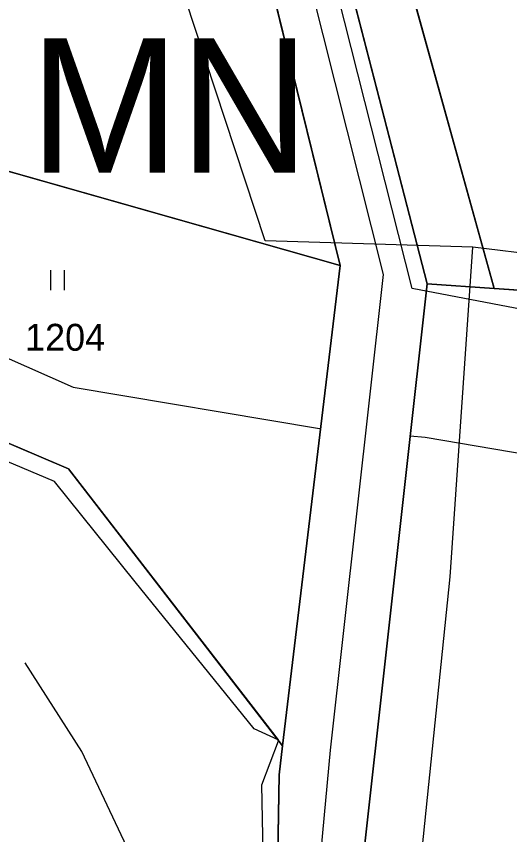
# Model space of a CAD drawing. Extents: x -706130 to -698555, y -971544 to -967260.
# Drawn here: x -704805.1 to -704768.4, y -968682.8 to -968621.9 of the extents above; entities that cross this region are included whole.
import ezdxf

# ---------------------------------------------------------------- set-up
doc = ezdxf.new("R2010")
doc.units = 0
for name, color, linetype in [('BPEJ hranice S', 7, 'Continuous'), ('BPEJ I-II trida ochrany S', 7, 'Continuous'), ('CHKO_Luzicke hory zonace S', 7, 'Continuous'), ('Kanalizace_Polesí N NEZAPINAT', 7, 'Continuous'), ('KN_Hranice_parcel', 7, 'Continuous'), ('KN_Parcelni cisla', 7, 'Continuous'), ('KN_Polygon parcely', 7, 'Continuous'), ('KN_POZEMKY_10_LESNI POZEMEK', 7, 'Continuous'), ('KN_POZEMKY_11_VODNI_PLOCHA', 7, 'Continuous'), ('KN_POZEMKY_14_OSTATNI PLOCHA', 7, 'Continuous'), ('KN_POZEMKY_7_TTP', 7, 'Continuous'), ('KN_VYUZITI_11_vodni plocha_zamokrena plocha', 7, 'Continuous'), ('KN_VYUZITI_17_ostatni plocha_ostatni komunikace', 7, 'Continuous'), ('KN_Značky kultur', 7, 'Continuous'), ('Komunikace mistni obsluzne - osy S', 7, 'Continuous'), ('Plochy lesní všeobecné S', 7, 'Continuous'), ('Plochy přírodní - lesní S', 7, 'Continuous'), ('Plochy smíšené nezastavěného území všeobecné S', 7, 'Continuous'), ('Plochy verejnych prostranstvi - vyznamne MOK S', 7, 'Continuous'), ('Plochy vodní a vodnich toku_linie pozemni tok S', 7, 'Continuous'), ('Regulační bloky v krajině S', 7, 'Continuous'), ('Regulační bloky zastavěné S', 7, 'Continuous'), ('Regulační kódy v krajině S', 7, 'Continuous'), ('Trasy cykloturistické S', 7, 'Continuous'), ('Vodovodní řady - rozváděcí S', 7, 'Continuous'), ('VÝŠKOPIS_vrstevnice hlavní', 7, 'Continuous')]:
    doc.layers.add(name, color=color, linetype=linetype)

msp = doc.modelspace()

# ---------------------------------------------------------------- linework, layer by layer
at = {"layer": 'BPEJ hranice S'}
for points in [[(-704786.731, -968685.41), (-704786.843, -968679.094), (-704785.6, -968675.814), (-704785.646, -968675.754), (-704787.43, -968674.924), (-704796.254, -968663.992), (-704802.27, -968656.539), (-704831.721, -968644.091), (-704832.902, -968643.054), (-704832.597, -968642.202), (-704832.72, -968642.15), (-704831.503, -968638.905), (-704830.662, -968636.661), (-704829.457, -968633.45), (-704826.01, -968624.26), (-704822.17, -968595.59)], [(-704780.13, -968604.13), (-704769.57, -968642.18), (-704774.57, -968641.82), (-704779.23, -968683.71)]]:
    msp.add_lwpolyline(points, dxfattribs=at)
at = {"layer": 'BPEJ I-II trida ochrany S'}
for p, q in [((-704784.04, -968605.06), (-704774.57, -968641.82)), ((-704781.03, -968640.45), (-704789.53, -968605.81)), ((-704785.31, -968676.19), (-704781.03, -968640.45)), ((-704832.597, -968642.202), (-704801.21, -968655.58)), ((-704801.21, -968655.58), (-704785.647, -968675.754)), ((-704785.6, -968675.814), (-704785.31, -968676.19))]:
    msp.add_line(p, q, dxfattribs=at)
for points in [[(-704774.57, -968641.82), (-704769.57, -968642.18), (-704780.13, -968604.13), (-704788.07, -968583.65), (-704794.453, -968578.293), (-704794.453, -968578.293)], [(-704785.647, -968675.754), (-704785.646, -968675.754), (-704785.6, -968675.814), (-704785.6, -968675.814)]]:
    msp.add_lwpolyline(points, dxfattribs=at)
at = {"layer": 'CHKO_Luzicke hory zonace S'}
msp.add_lwpolyline([(-704862.68, -968548), (-704858.29, -968608.69), (-704842.48, -968625.1), (-704832.72, -968642.15), (-704801.21, -968655.58), (-704785.31, -968676.19), (-704785.57, -968678.34), (-704785.67, -968684.28), (-704799.97, -968699.53), (-704803.24, -968701.91), (-704845.74, -968732.69), (-704842.03, -968759.03), (-704844.58, -968783.4), (-704867.44, -968893.25), (-704851.57, -968935.75)], dxfattribs=at)
at = {"layer": 'Kanalizace_Polesí N NEZAPINAT'}
msp.add_lwpolyline([(-704466.95, -968836.87), (-704536.666, -968831.913), (-704567.948, -968808.052), (-704625.202, -968761.161), (-704633.573, -968757.267), (-704656.291, -968736.932), (-704713.416, -968668.102), (-704733.104, -968652.716), (-704746.849, -968647.667), (-704775.665, -968642.159), (-704784.737, -968606.276), (-704807.406, -968567.749), (-704814.685, -968557.607), (-704815.957, -968543.264), (-704809.723, -968525.026)], dxfattribs=at)
at = {"layer": 'KN_Hranice_parcel'}
for p, q in [((-704785.31, -968676.19), (-704781.03, -968640.45)), ((-704774.57, -968641.82), (-704779.23, -968683.71)), ((-704774.57, -968641.82), (-704769.57, -968642.18))]:
    msp.add_line(p, q, dxfattribs=at)
for points in [[(-704781.03, -968640.45), (-704789.53, -968605.81), (-704806.01, -968574.61), (-704818.54, -968560.11)], [(-704819.22, -968566.79), (-704821.19, -968629.05), (-704781.03, -968640.45)], [(-704801.26, -968572.58), (-704784.04, -968605.06), (-704774.57, -968641.82)], [(-704769.57, -968642.18), (-704780.13, -968604.13), (-704788.07, -968583.65)], [(-704832.72, -968642.15), (-704801.21, -968655.58), (-704785.31, -968676.19)], [(-704769.57, -968642.18), (-704753, -968643.3), (-704735.44, -968650.43)], [(-704785.67, -968684.28), (-704785.57, -968678.34), (-704785.31, -968676.19)]]:
    msp.add_lwpolyline(points, dxfattribs=at)
at = {"layer": 'KN_Polygon parcely'}
for points in [[(-704789.53, -968605.81), (-704806.01, -968574.61), (-704818.54, -968560.11), (-704819.22, -968566.79), (-704821.19, -968629.05), (-704781.03, -968640.45)], [(-704826.01, -968624.26), (-704832.72, -968642.15), (-704801.21, -968655.58), (-704785.31, -968676.19), (-704781.03, -968640.45), (-704821.19, -968629.05), (-704819.22, -968566.79), (-704822.17, -968595.59)], [(-704774.57, -968641.82), (-704769.57, -968642.18), (-704780.13, -968604.13), (-704788.07, -968583.65), (-704801.26, -968572.58), (-704784.04, -968605.06)], [(-704788.07, -968583.65), (-704780.13, -968604.13), (-704769.57, -968642.18), (-704753, -968643.3), (-704735.44, -968650.43), (-704749.59, -968624.57), (-704765.59, -968597.96)], [(-704785.67, -968684.28), (-704785.57, -968678.34), (-704785.31, -968676.19), (-704801.21, -968655.58), (-704832.72, -968642.15), (-704857.92, -968671.12), (-704867.24, -968699.86), (-704877.6, -968761.1), (-704886.1, -968825.16), (-704885.82, -968841.68), (-704867.44, -968893.25), (-704844.58, -968783.4), (-704842.03, -968759.03), (-704845.74, -968732.69), (-704803.24, -968701.91), (-704799.97, -968699.53)], [(-704734.01, -968653.04), (-704735.44, -968650.43), (-704753, -968643.3), (-704769.57, -968642.18), (-704774.57, -968641.82), (-704779.23, -968683.71), (-704758.13, -968683.19), (-704723.7, -968696.64), (-704705.41, -968723.3), (-704691.41, -968744.58), (-704657.62, -968808.95), (-704622.77, -968866.56), (-704623.52, -968876.14), (-704613.52, -968870.91), (-704600.29, -968871.13), (-704601.97, -968841.18), (-704619.72, -968796.37), (-704623.88, -968788.82), (-704636.35, -968766.2), (-704657.77, -968738.66), (-704678.2, -968716.03), (-704691, -968700.67), (-704715.29, -968669.22)]]:
    msp.add_lwpolyline(points, close=True, dxfattribs=at)
msp.add_lwpolyline([(-704779.23, -968683.71), (-704774.57, -968641.82), (-704784.04, -968605.06), (-704801.26, -968572.58), (-704807.65, -968564.66), (-704811.29, -968560.14), (-704818.54, -968560.11), (-704806.01, -968574.61), (-704789.53, -968605.81), (-704781.03, -968640.45), (-704785.31, -968676.19), (-704785.57, -968678.34), (-704785.67, -968684.28)], dxfattribs=at)
at = {"layer": 'KN_POZEMKY_10_LESNI POZEMEK'}
for p, q in [((-704769.57, -968642.18), (-704780.13, -968604.13)), ((-704832.72, -968642.15), (-704801.21, -968655.58)), ((-704753, -968643.3), (-704769.57, -968642.18)), ((-704801.21, -968655.58), (-704785.31, -968676.19)), ((-704785.31, -968676.19), (-704785.57, -968678.34)), ((-704785.57, -968678.34), (-704785.67, -968684.28))]:
    msp.add_line(p, q, dxfattribs=at)
at = {"layer": 'KN_POZEMKY_11_VODNI_PLOCHA'}
for p, q in [((-704779.23, -968683.71), (-704774.57, -968641.82)), ((-704774.57, -968641.82), (-704769.57, -968642.18)), ((-704769.57, -968642.18), (-704753, -968643.3))]:
    msp.add_line(p, q, dxfattribs=at)
at = {"layer": 'KN_POZEMKY_14_OSTATNI PLOCHA'}
for p, q in [((-704784.04, -968605.06), (-704774.57, -968641.82)), ((-704781.03, -968640.45), (-704789.53, -968605.81)), ((-704785.31, -968676.19), (-704781.03, -968640.45)), ((-704774.57, -968641.82), (-704779.23, -968683.71)), ((-704785.57, -968678.34), (-704785.31, -968676.19)), ((-704785.67, -968684.28), (-704785.57, -968678.34))]:
    msp.add_line(p, q, dxfattribs=at)
at = {"layer": 'KN_POZEMKY_7_TTP'}
for p, q in [((-704780.13, -968604.13), (-704769.57, -968642.18)), ((-704774.57, -968641.82), (-704784.04, -968605.06)), ((-704789.53, -968605.81), (-704781.03, -968640.45)), ((-704821.19, -968629.05), (-704781.03, -968640.45)), ((-704781.03, -968640.45), (-704821.19, -968629.05)), ((-704781.03, -968640.45), (-704785.31, -968676.19)), ((-704801.21, -968655.58), (-704832.72, -968642.15)), ((-704769.57, -968642.18), (-704774.57, -968641.82)), ((-704785.31, -968676.19), (-704801.21, -968655.58))]:
    msp.add_line(p, q, dxfattribs=at)
at = {"layer": 'KN_VYUZITI_11_vodni plocha_zamokrena plocha'}
for p, q in [((-704779.23, -968683.71), (-704774.57, -968641.82)), ((-704774.57, -968641.82), (-704769.57, -968642.18)), ((-704769.57, -968642.18), (-704753, -968643.3))]:
    msp.add_line(p, q, dxfattribs=at)
at = {"layer": 'KN_VYUZITI_17_ostatni plocha_ostatni komunikace'}
for p, q in [((-704784.04, -968605.06), (-704774.57, -968641.82)), ((-704781.03, -968640.45), (-704789.53, -968605.81)), ((-704785.31, -968676.19), (-704781.03, -968640.45)), ((-704774.57, -968641.82), (-704779.23, -968683.71)), ((-704785.57, -968678.34), (-704785.31, -968676.19)), ((-704785.67, -968684.28), (-704785.57, -968678.34))]:
    msp.add_line(p, q, dxfattribs=at)
at = {"layer": 'KN_Značky kultur'}
for p, q in [((-704802.531, -968642.3), (-704802.531, -968640.8)), ((-704801.53, -968642.3), (-704801.53, -968640.8))]:
    msp.add_line(p, q, dxfattribs=at)
at = {"layer": 'Komunikace mistni obsluzne - osy S'}
msp.add_lwpolyline([(-704634.015, -969121.815), (-704627.207, -969068.805), (-704623.065, -969022.66), (-704634.575, -968998.39), (-704657.334, -968982.743), (-704670.62, -968971.855), (-704715.83, -968927.015), (-704740.84, -968895.135), (-704755.375, -968864.765), (-704760.405, -968830.12), (-704761.77, -968785.42), (-704765.809, -968765.741), (-704781.16, -968713.315), (-704782.45, -968683.995), (-704781.758, -968676.505), (-704777.8, -968641.135), (-704786.785, -968605.435), (-704803.694, -968573.493), (-704814.915, -968560.125)], dxfattribs=at)
at = {"layer": 'Plochy lesní všeobecné S'}
for p, q in [((-704780.13, -968604.13), (-704769.57, -968642.18)), ((-704769.57, -968642.18), (-704753, -968643.3))]:
    msp.add_line(p, q, dxfattribs=at)
at = {"layer": 'Plochy přírodní - lesní S'}
for p, q in [((-704801.21, -968655.58), (-704832.72, -968642.15)), ((-704785.31, -968676.19), (-704801.21, -968655.58)), ((-704785.57, -968678.34), (-704785.31, -968676.19)), ((-704785.67, -968684.28), (-704785.57, -968678.34))]:
    msp.add_line(p, q, dxfattribs=at)
at = {"layer": 'Plochy smíšené nezastavěného území všeobecné S'}
for p, q in [((-704769.57, -968642.18), (-704780.13, -968604.13)), ((-704784.04, -968605.06), (-704774.57, -968641.82)), ((-704832.72, -968642.15), (-704801.21, -968655.58)), ((-704774.57, -968641.82), (-704779.23, -968683.71)), ((-704753, -968643.3), (-704769.57, -968642.18)), ((-704801.21, -968655.58), (-704785.31, -968676.19))]:
    msp.add_line(p, q, dxfattribs=at)
msp.add_lwpolyline([(-704785.31, -968676.19), (-704781.03, -968640.45), (-704789.53, -968605.81), (-704806.01, -968574.61), (-704818.54, -968560.11)], dxfattribs=at)
at = {"layer": 'Plochy verejnych prostranstvi - vyznamne MOK S'}
msp.add_lwpolyline([(-704779.23, -968683.71), (-704774.57, -968641.82), (-704784.04, -968605.06), (-704801.26, -968572.58), (-704807.65, -968564.66), (-704811.29, -968560.14), (-704818.54, -968560.11), (-704806.01, -968574.61), (-704789.53, -968605.81), (-704781.03, -968640.45), (-704785.31, -968676.19), (-704785.57, -968678.34), (-704785.67, -968684.28)], dxfattribs=at)
at = {"layer": 'Plochy vodní a vodnich toku_linie pozemni tok S'}
for points in [[(-704801.304, -968492.639), (-704804.502, -968493.786), (-704819.293, -968502.38), (-704827.552, -968511.738), (-704835.707, -968528.544), (-704842.291, -968554.435), (-704840.958, -968581.171), (-704837.281, -968607.908), (-704830.601, -968628.295), (-704819.746, -968641.162), (-704800.875, -968649.517), (-704782.576, -968652.596), (-704782.485, -968652.604)], [(-704775.829, -968653.14), (-704774.721, -968653.229), (-704758.242, -968656.034), (-704744.912, -968661.417), (-704707.796, -968700.31), (-704674.249, -968741.56)]]:
    msp.add_lwpolyline(points, dxfattribs=at)
at = {"layer": 'Regulační bloky v krajině S'}
for p, q in [((-704780.13, -968604.13), (-704769.57, -968642.18)), ((-704769.57, -968642.18), (-704780.13, -968604.13)), ((-704784.04, -968605.06), (-704774.57, -968641.82)), ((-704832.72, -968642.15), (-704801.21, -968655.58)), ((-704801.21, -968655.58), (-704832.72, -968642.15)), ((-704774.57, -968641.82), (-704779.23, -968683.71)), ((-704769.57, -968642.18), (-704753, -968643.3)), ((-704753, -968643.3), (-704769.57, -968642.18)), ((-704801.21, -968655.58), (-704785.31, -968676.19)), ((-704785.31, -968676.19), (-704801.21, -968655.58)), ((-704785.57, -968678.34), (-704785.31, -968676.19)), ((-704785.67, -968684.28), (-704785.57, -968678.34))]:
    msp.add_line(p, q, dxfattribs=at)
msp.add_lwpolyline([(-704785.31, -968676.19), (-704781.03, -968640.45), (-704789.53, -968605.81), (-704806.01, -968574.61), (-704818.54, -968560.11)], dxfattribs=at)
at = {"layer": 'Regulační bloky zastavěné S'}
msp.add_lwpolyline([(-704642.18, -968989.94), (-704654.54, -968980.8), (-704664.01, -968973.57), (-704668.58, -968969.46), (-704717.39, -968920.79), (-704737.33, -968894.15), (-704751.26, -968864.76), (-704752.99, -968859.58), (-704757.27, -968829.18), (-704758.74, -968787.41), (-704759.83, -968778.89), (-704762.63, -968764.99), (-704778.53, -968711.18), (-704779.23, -968683.71), (-704774.57, -968641.82), (-704784.04, -968605.06), (-704801.26, -968572.58)], dxfattribs=at)
at = {"layer": 'Trasy cykloturistické S'}
msp.add_lwpolyline([(-704630.66, -969122.7), (-704624.26, -969070.74), (-704619.6, -969022.64), (-704631.42, -968996.67), (-704642.18, -968989.94), (-704664.01, -968973.57), (-704717.39, -968920.79), (-704737.33, -968894.15), (-704751.26, -968864.76), (-704752.99, -968859.58), (-704757.27, -968829.18), (-704758.74, -968787.41), (-704759.83, -968778.89), (-704762.63, -968764.99), (-704778.53, -968711.18), (-704779.23, -968683.71), (-704774.57, -968641.82), (-704784.04, -968605.06), (-704801.26, -968572.58), (-704807.65, -968564.66), (-704811.29, -968560.14), (-704814.12, -968556.31), (-704814.89, -968543.6)], dxfattribs=at)
at = {"layer": 'Vodovodní řady - rozváděcí S'}
for points in [[(-704771.168, -968639.098), (-704786.603, -968638.629), (-704805.12, -968582.411), (-704811.513, -968574.177)], [(-704750.825, -968855.422), (-704758.674, -968772.721), (-704777.261, -968706.586), (-704772.863, -968663.612), (-704771.168, -968639.098)], [(-704602.91, -968828.45), (-704629.608, -968770.912), (-704688.518, -968702.276), (-704714.979, -968669.216), (-704750.066, -968641.666), (-704771.168, -968639.098)]]:
    msp.add_lwpolyline(points, dxfattribs=at)
at = {"layer": 'VÝŠKOPIS_vrstevnice hlavní'}
msp.add_lwpolyline([(-704763.561, -968714.126), (-704777.828, -968707.421), (-704787.53, -968700.287), (-704790.812, -968696.578), (-704800.227, -968676.604), (-704804.441, -968670.008)], dxfattribs=at)

# ---------------------------------------------------------------- texts
at = {"layer": 'KN_Parcelni cisla'}
msp.add_text('1204', height=2, dxfattribs=at).set_placement((-704804.45, -968646.799))
at = {"layer": 'Regulační kódy v krajině S'}
msp.add_text('MN', height=10, dxfattribs=at).set_placement((-704804.103, -968633.561))

doc.saveas('drawing.dxf')
